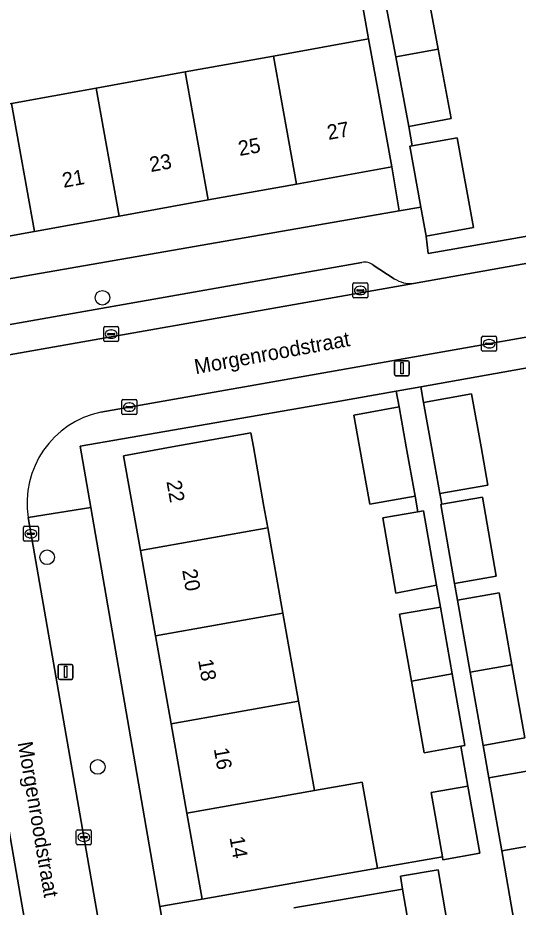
# Model space of a CAD drawing. Extents: x 162879 to 165540, y 384011 to 385181.
# Drawn here: x 164543.7 to 164577.2, y 384469.2 to 384528.7 of the extents above; entities that cross this region are included whole.
import ezdxf

# ---------------------------------------------------------------- set-up
doc = ezdxf.new("R2010")
doc.units = 0
for name, color, linetype in [('IMGEO_Boom', 7, 'Continuous'), ('IMGEO_Erf', 7, 'Continuous'), ('IMGEO_Kolk', 7, 'Continuous'), ('IMGEO_Lichtmast', 7, 'Continuous'), ('IMGEO_Openbare_ruimte_label', 7, 'Continuous'), ('IMGEO_Pand', 7, 'Continuous'), ('IMGEO_Pand_nummerreeks', 7, 'Continuous'), ('IMGEO_Parkeervlak_open', 7, 'Continuous'), ('IMGEO_Rijbaan_lokaal_open', 7, 'Continuous'), ('IMGEO_Voetpad_open', 7, 'Continuous')]:
    doc.layers.add(name, color=color, linetype=linetype)

msp = doc.modelspace()

# ---------------------------------------------------------------- linework, layer by layer
at = {"layer": 'IMGEO_Boom'}
for centre in [(164549.389, 384509.981), (164545.682, 384492.622), (164549.07, 384478.6)]:
    msp.add_circle(centre, 0.489, dxfattribs=at)
at = {"layer": 'IMGEO_Erf'}
for points in [[(164581.555, 384528.351), (164580.493, 384534.233), (164579.408, 384540.243), (164569.635, 384538.513), (164570.771, 384532.477), (164571.878, 384526.602), (164572.752, 384521.962), (164569.904, 384521.425), (164570.135, 384520.143), (164573.147, 384520.687), (164574.234, 384514.67), (164571.059, 384514.097), (164571.211, 384512.941), (164597.072, 384517.472), (164592.941, 384542.606), (164588.047, 384541.802), (164589.132, 384535.793), (164590.194, 384529.912), (164591.261, 384524.001), (164592.374, 384517.834), (164583.735, 384516.274), (164582.847, 384521.195), (164582.622, 384522.44)], [(164569.269, 384515.796), (164568.757, 384518.737), (164562.386, 384517.587), (164556.47, 384516.519), (164550.508, 384515.443), (164544.836, 384514.419), (164539.034, 384513.372), (164533.046, 384512.291), (164527.119, 384511.221), (164527.593, 384508.541)], [(164572.022, 384489.294), (164571.766, 384490.748), (164569.042, 384490.222), (164568.154, 384495.258), (164570.509, 384495.673), (164570.327, 384496.703), (164567.295, 384496.166), (164566.607, 384500), (164566.224, 384502.132), (164569.253, 384502.678), (164569.064, 384503.743), (164564.908, 384503.004), (164547.887, 384500.06), (164548.599, 384495.949), (164553.223, 384469.259), (164556.064, 384469.751), (164555.044, 384475.503), (164553.984, 384481.478), (164552.941, 384487.364), (164551.928, 384493.073), (164550.807, 384499.397), (164554.056, 384500), (164559.324, 384500.952), (164559.496, 384500), (164560.203, 384496.03), (164560.46, 384494.587), (164561.476, 384488.879), (164562.524, 384482.993), (164563.588, 384477.019), (164566.78, 384477.585), (164567.801, 384471.831), (164572.15, 384472.594), (164571.394, 384476.883), (164573.864, 384477.322), (164573.394, 384479.989), (164570.923, 384479.553), (164570.08, 384484.334), (164569.291, 384488.813)]]:
    msp.add_lwpolyline(points, close=True, dxfattribs=at)
for points in [[(164528.637, 384528.708), (164524.222, 384527.93), (164525.573, 384519.783), (164530.494, 384520.671), (164531.5, 384520.853), (164537.488, 384521.934), (164543.29, 384522.981), (164548.962, 384524.005), (164554.924, 384525.081), (164560.84, 384526.149), (164567.212, 384527.299), (164565.795, 384535.259)], [(164591.709, 384507.77), (164575.08, 384504.813), (164570.699, 384504.034), (164570.886, 384502.98), (164574.1, 384503.56), (164574.741, 384500), (164575.199, 384497.454), (164571.981, 384496.883), (164572.108, 384496.165), (164574.831, 384496.646), (164575.763, 384491.363), (164572.97, 384490.869), (164573.167, 384489.754), (164575.96, 384490.248), (164576.811, 384485.425), (164577.673, 384480.537), (164574.88, 384480.042), (164575.265, 384477.863), (164578.058, 384478.358)], [(164570.28, 384465.795), (164569.491, 384470.421), (164562.199, 384469.177)]]:
    msp.add_lwpolyline(points, dxfattribs=at)
at = {"layer": 'IMGEO_Kolk'}
for p, q in [((164566.157, 384510.043), (164566.157, 384510.895)), ((164566.232, 384510.969), (164567.084, 384510.969)), ((164567.158, 384510.895), (164567.158, 384510.043)), ((164566.416, 384510.463), (164566.416, 384510.475)), ((164566.854, 384510.426), (164566.456, 384510.426)), ((164566.459, 384510.512), (164566.857, 384510.512)), ((164566.645, 384510.749), (164566.67, 384510.749)), ((164566.9, 384510.475), (164566.9, 384510.463)), ((164567.084, 384509.969), (164566.232, 384509.969)), ((164566.668, 384510.189), (164566.643, 384510.189)), ((164549.47, 384507.123), (164549.47, 384507.975)), ((164549.545, 384508.049), (164550.397, 384508.049)), ((164549.958, 384507.829), (164549.983, 384507.829)), ((164550.471, 384507.975), (164550.471, 384507.123)), ((164549.729, 384507.543), (164549.729, 384507.555)), ((164550.167, 384507.506), (164549.769, 384507.506)), ((164549.772, 384507.592), (164550.17, 384507.592)), ((164549.981, 384507.269), (164549.956, 384507.269)), ((164550.213, 384507.555), (164550.213, 384507.543)), ((164574.783, 384506.481), (164574.783, 384507.333)), ((164574.858, 384507.407), (164575.71, 384507.407)), ((164575.784, 384507.333), (164575.784, 384506.481)), ((164550.397, 384507.049), (164549.545, 384507.049)), ((164575.042, 384506.901), (164575.042, 384506.913)), ((164575.48, 384506.864), (164575.082, 384506.864)), ((164575.085, 384506.95), (164575.483, 384506.95)), ((164575.271, 384507.187), (164575.296, 384507.187)), ((164575.526, 384506.913), (164575.526, 384506.901)), ((164575.71, 384506.407), (164574.858, 384506.407)), ((164575.294, 384506.627), (164575.269, 384506.627)), ((164550.687, 384502.239), (164550.687, 384503.091)), ((164550.762, 384503.165), (164551.614, 384503.165)), ((164551.688, 384503.091), (164551.688, 384502.239)), ((164550.946, 384502.659), (164550.946, 384502.671)), ((164551.384, 384502.622), (164550.986, 384502.622)), ((164550.989, 384502.708), (164551.387, 384502.708)), ((164551.175, 384502.945), (164551.2, 384502.945)), ((164551.43, 384502.671), (164551.43, 384502.659)), ((164551.614, 384502.165), (164550.762, 384502.165)), ((164551.198, 384502.385), (164551.173, 384502.385)), ((164544.094, 384493.772), (164544.094, 384494.624)), ((164544.169, 384494.698), (164545.021, 384494.698)), ((164544.353, 384494.192), (164544.353, 384494.204)), ((164544.791, 384494.155), (164544.393, 384494.155)), ((164544.396, 384494.241), (164544.794, 384494.241)), ((164544.582, 384494.478), (164544.607, 384494.478)), ((164544.837, 384494.204), (164544.837, 384494.192)), ((164545.095, 384494.624), (164545.095, 384493.772)), ((164545.021, 384493.698), (164544.169, 384493.698)), ((164544.605, 384493.918), (164544.58, 384493.918)), ((164547.638, 384473.472), (164547.638, 384474.324)), ((164547.713, 384474.398), (164548.565, 384474.398)), ((164547.94, 384473.941), (164548.338, 384473.941)), ((164548.126, 384474.178), (164548.151, 384474.178)), ((164548.639, 384474.324), (164548.639, 384473.472)), ((164548.565, 384473.398), (164547.713, 384473.398)), ((164547.897, 384473.892), (164547.897, 384473.904)), ((164548.335, 384473.855), (164547.937, 384473.855)), ((164548.149, 384473.618), (164548.124, 384473.618)), ((164548.381, 384473.904), (164548.381, 384473.892))]:
    msp.add_line(p, q, dxfattribs=at)
for points in [[(164566.157, 384510.043), (164566.157, 384510.895)], [(164566.232, 384510.969), (164567.084, 384510.969)], [(164567.158, 384510.895), (164567.158, 384510.043)], [(164567.084, 384509.969), (164566.232, 384509.969)], [(164549.47, 384507.123), (164549.47, 384507.975)], [(164549.545, 384508.049), (164550.397, 384508.049)], [(164550.471, 384507.975), (164550.471, 384507.123)], [(164574.783, 384506.481), (164574.783, 384507.333)], [(164574.858, 384507.407), (164575.71, 384507.407)], [(164575.784, 384507.333), (164575.784, 384506.481)], [(164550.397, 384507.049), (164549.545, 384507.049)], [(164575.71, 384506.407), (164574.858, 384506.407)], [(164550.687, 384502.239), (164550.687, 384503.091)], [(164550.762, 384503.165), (164551.614, 384503.165)], [(164551.688, 384503.091), (164551.688, 384502.239)], [(164551.614, 384502.165), (164550.762, 384502.165)], [(164544.094, 384493.772), (164544.094, 384494.624)], [(164544.169, 384494.698), (164545.021, 384494.698)], [(164545.095, 384494.624), (164545.095, 384493.772)], [(164545.021, 384493.698), (164544.169, 384493.698)], [(164547.638, 384473.472), (164547.638, 384474.324)], [(164547.713, 384474.398), (164548.565, 384474.398)], [(164548.639, 384474.324), (164548.639, 384473.472)], [(164548.565, 384473.398), (164547.713, 384473.398)]]:
    msp.add_lwpolyline(points, dxfattribs=at)
for centre, radius, start, end in [((164566.234, 384510.893), 0.0765, 91.55205, 178.44795), ((164566.234, 384510.893), 0.0765, 91.55205, 178.44795), ((164567.082, 384510.893), 0.0765, 1.55205, 88.44795), ((164567.082, 384510.893), 0.0765, 1.55205, 88.44795), ((164566.456, 384510.472), 0.0403, 85.87752, 175.75265), ((164566.453, 384510.462), 0.0366, 178.93798, 274.71019), ((164566.857, 384510.469), 0.043, 264.86636, 352.45326), ((164566.861, 384510.474), 0.0386, 1.73085, 96.63898), ((164566.234, 384510.045), 0.0765, 181.55205, 268.44795), ((164566.234, 384510.045), 0.0765, 181.55205, 268.44795), ((164567.082, 384510.045), 0.0765, 271.55205, 358.44795), ((164567.082, 384510.045), 0.0765, 271.55205, 358.44795), ((164549.547, 384507.973), 0.0765, 91.55205, 178.44795), ((164549.547, 384507.973), 0.0765, 91.55205, 178.44795), ((164550.395, 384507.973), 0.0765, 1.55205, 88.44795), ((164550.395, 384507.973), 0.0765, 1.55205, 88.44795), ((164549.769, 384507.552), 0.0403, 85.87752, 175.75265), ((164549.766, 384507.542), 0.0366, 178.93798, 274.71019), ((164550.17, 384507.549), 0.043, 264.86636, 352.45326), ((164550.174, 384507.554), 0.0386, 1.73085, 96.63898), ((164574.86, 384507.331), 0.0765, 91.55205, 178.44795), ((164574.86, 384507.331), 0.0765, 91.55205, 178.44795), ((164575.708, 384507.331), 0.0765, 1.55205, 88.44795), ((164575.708, 384507.331), 0.0765, 1.55205, 88.44795), ((164549.547, 384507.125), 0.0765, 181.55205, 268.44795), ((164549.547, 384507.125), 0.0765, 181.55205, 268.44795), ((164550.395, 384507.125), 0.0765, 271.55205, 358.44795), ((164550.395, 384507.125), 0.0765, 271.55205, 358.44795), ((164575.082, 384506.91), 0.0403, 85.87752, 175.75265), ((164575.079, 384506.9), 0.0366, 178.93798, 274.71019), ((164575.483, 384506.907), 0.043, 264.86636, 352.45326), ((164575.487, 384506.912), 0.0386, 1.73085, 96.63898), ((164574.86, 384506.483), 0.0765, 181.55205, 268.44795), ((164574.86, 384506.483), 0.0765, 181.55205, 268.44795), ((164575.708, 384506.483), 0.0765, 271.55205, 358.44795), ((164575.708, 384506.483), 0.0765, 271.55205, 358.44795), ((164550.764, 384503.089), 0.0765, 91.55205, 178.44795), ((164550.764, 384503.089), 0.0765, 91.55205, 178.44795), ((164551.612, 384503.089), 0.0765, 1.55205, 88.44795), ((164551.612, 384503.089), 0.0765, 1.55205, 88.44795), ((164550.986, 384502.668), 0.0403, 85.87752, 175.75265), ((164550.983, 384502.658), 0.0366, 178.93798, 274.71019), ((164551.387, 384502.665), 0.043, 264.86636, 352.45326), ((164551.391, 384502.67), 0.0386, 1.73085, 96.63898), ((164550.764, 384502.241), 0.0765, 181.55205, 268.44795), ((164550.764, 384502.241), 0.0765, 181.55205, 268.44795), ((164551.612, 384502.241), 0.0765, 271.55205, 358.44795), ((164551.612, 384502.241), 0.0765, 271.55205, 358.44795), ((164544.171, 384494.622), 0.0765, 91.55205, 178.44795), ((164544.171, 384494.622), 0.0765, 91.55205, 178.44795), ((164544.393, 384494.201), 0.0403, 85.87752, 175.75265), ((164544.39, 384494.191), 0.0366, 178.93798, 274.71019), ((164544.794, 384494.198), 0.043, 264.86636, 352.45326), ((164544.798, 384494.203), 0.0386, 1.73085, 96.63898), ((164545.019, 384494.622), 0.0765, 1.55205, 88.44795), ((164545.019, 384494.622), 0.0765, 1.55205, 88.44795), ((164544.171, 384493.774), 0.0765, 181.55205, 268.44795), ((164544.171, 384493.774), 0.0765, 181.55205, 268.44795), ((164545.019, 384493.774), 0.0765, 271.55205, 358.44795), ((164545.019, 384493.774), 0.0765, 271.55205, 358.44795), ((164547.715, 384474.322), 0.0765, 91.55205, 178.44795), ((164547.715, 384474.322), 0.0765, 91.55205, 178.44795), ((164547.937, 384473.901), 0.0403, 85.87752, 175.75265), ((164548.342, 384473.903), 0.0386, 1.73085, 96.63898), ((164548.563, 384474.322), 0.0765, 1.55205, 88.44795), ((164548.563, 384474.322), 0.0765, 1.55205, 88.44795), ((164547.715, 384473.474), 0.0765, 181.55205, 268.44795), ((164547.715, 384473.474), 0.0765, 181.55205, 268.44795), ((164547.934, 384473.891), 0.0366, 178.93798, 274.71019), ((164548.338, 384473.898), 0.043, 264.86636, 352.45326), ((164548.563, 384473.474), 0.0765, 271.55205, 358.44795), ((164548.563, 384473.474), 0.0765, 271.55205, 358.44795)]:
    msp.add_arc(centre, radius, start, end, dxfattribs=at)
for centre, major_axis, ratio, start_param, end_param in [((164566.644, 384510.469), (-0.387, 0.002), 0.722429, 4.712389, 7.853982), ((164566.669, 384510.469), (-0.39, 0.002), 0.717154, 1.570796, 4.712389), ((164549.957, 384507.549), (-0.387, 0.002), 0.722429, 4.712389, 7.853982), ((164549.982, 384507.549), (-0.39, 0.002), 0.717154, 1.570796, 4.712389), ((164575.27, 384506.907), (-0.387, 0.002), 0.722429, 4.712389, 7.853982), ((164575.295, 384506.907), (-0.39, 0.002), 0.717154, 1.570796, 4.712389), ((164551.174, 384502.665), (-0.387, 0.002), 0.722429, 4.712389, 7.853982), ((164551.199, 384502.665), (-0.39, 0.002), 0.717154, 1.570796, 4.712389), ((164544.581, 384494.198), (-0.387, 0.002), 0.722429, 4.712389, 7.853982), ((164544.606, 384494.198), (-0.39, 0.002), 0.717154, 1.570796, 4.712389), ((164548.125, 384473.898), (-0.387, 0.002), 0.722429, 4.712389, 7.853982), ((164548.15, 384473.898), (-0.39, 0.002), 0.717154, 1.570796, 4.712389)]:
    msp.add_ellipse(centre, major_axis=major_axis, ratio=ratio, start_param=start_param, end_param=end_param, dxfattribs=at)
at = {"layer": 'IMGEO_Lichtmast'}
for p, q in [((164568.946, 384504.867), (164568.946, 384505.667)), ((164568.946, 384505.667), (164568.946, 384504.867)), ((164569.046, 384505.767), (164569.836, 384505.767)), ((164569.836, 384505.767), (164569.046, 384505.767)), ((164569.936, 384505.667), (164569.936, 384504.867)), ((164569.936, 384504.867), (164569.936, 384505.667)), ((164569.836, 384504.767), (164569.046, 384504.767)), ((164569.046, 384504.767), (164569.836, 384504.767)), ((164546.425, 384484.554), (164546.425, 384485.354)), ((164546.425, 384485.354), (164546.425, 384484.554)), ((164546.525, 384485.454), (164547.315, 384485.454)), ((164547.315, 384485.454), (164546.525, 384485.454)), ((164547.415, 384485.354), (164547.415, 384484.554)), ((164547.415, 384484.554), (164547.415, 384485.354)), ((164547.315, 384484.454), (164546.525, 384484.454)), ((164546.525, 384484.454), (164547.315, 384484.454))]:
    msp.add_line(p, q, dxfattribs=at)
for points in [[(164569.366, 384505.642), (164569.516, 384505.642), (164569.516, 384504.892), (164569.366, 384504.892), (164569.366, 384505.642)], [(164546.845, 384485.329), (164546.995, 384485.329), (164546.995, 384484.579), (164546.845, 384484.579), (164546.845, 384485.329)]]:
    msp.add_lwpolyline(points, dxfattribs=at)
for centre, start, end in [((164569.046, 384505.667), 90, 180), ((164569.046, 384505.667), 90, 180), ((164569.836, 384505.667), 0, 90), ((164569.836, 384505.667), 360, 90), ((164569.046, 384504.867), 180, 270), ((164569.046, 384504.867), 180, 270), ((164569.836, 384504.867), 270, 0), ((164569.836, 384504.867), 270, 0), ((164546.525, 384485.354), 90, 180), ((164546.525, 384485.354), 90, 180), ((164547.315, 384485.354), 0, 90), ((164547.315, 384485.354), 360, 90), ((164546.525, 384484.554), 180, 270), ((164546.525, 384484.554), 180, 270), ((164547.315, 384484.554), 270, 0), ((164547.315, 384484.554), 270, 0)]:
    msp.add_arc(centre, 0.1, start, end, dxfattribs=at)
at = {"layer": 'IMGEO_Pand'}
for points in [[(164570.771, 384532.477), (164567.919, 384531.962), (164569.026, 384526.087), (164571.878, 384526.602)], [(164562.386, 384517.587), (164568.757, 384518.737), (164567.869, 384523.658), (164567.212, 384527.299), (164560.84, 384526.149)], [(164571.878, 384526.602), (164569.026, 384526.087), (164569.904, 384521.425), (164572.752, 384521.962)], [(164562.386, 384517.587), (164560.84, 384526.149), (164554.924, 384525.081), (164556.47, 384516.519)], [(164550.508, 384515.443), (164556.47, 384516.519), (164554.924, 384525.081), (164548.962, 384524.005)], [(164550.508, 384515.443), (164548.962, 384524.005), (164543.29, 384522.981), (164544.836, 384514.419)], [(164544.836, 384514.419), (164543.29, 384522.981), (164537.488, 384521.934), (164539.034, 384513.372)], [(164573.147, 384520.687), (164570.135, 384520.143), (164569.972, 384520.114), (164570.707, 384516.046), (164571.059, 384514.097), (164574.234, 384514.67)], [(164570.886, 384502.98), (164571.421, 384500), (164571.981, 384496.883), (164575.199, 384497.454), (164574.741, 384500), (164574.1, 384503.56)], [(164566.224, 384502.132), (164566.607, 384500), (164567.295, 384496.166), (164570.327, 384496.703), (164569.734, 384500), (164569.253, 384502.678)], [(164551.928, 384493.073), (164560.46, 384494.587), (164560.203, 384496.03), (164559.496, 384500), (164559.324, 384500.952), (164554.056, 384500), (164550.807, 384499.397)], [(164574.831, 384496.646), (164572.108, 384496.165), (164572.038, 384496.153), (164572.97, 384490.869), (164575.763, 384491.363)], [(164570.509, 384495.673), (164568.154, 384495.258), (164569.042, 384490.222), (164571.766, 384490.748), (164570.886, 384495.74)], [(164561.476, 384488.879), (164560.46, 384494.587), (164551.928, 384493.073), (164552.941, 384487.364)], [(164573.167, 384489.754), (164574.018, 384484.931), (164576.811, 384485.425), (164575.96, 384490.248)], [(164553.984, 384481.478), (164562.524, 384482.993), (164561.476, 384488.879), (164552.941, 384487.364)], [(164572.022, 384489.294), (164569.291, 384488.813), (164570.08, 384484.334), (164572.812, 384484.818)], [(164576.811, 384485.425), (164574.018, 384484.931), (164574.88, 384480.042), (164577.673, 384480.537)], [(164572.812, 384484.818), (164570.08, 384484.334), (164570.923, 384479.553), (164573.394, 384479.989), (164573.655, 384480.035)], [(164555.044, 384475.503), (164563.588, 384477.019), (164562.524, 384482.993), (164553.984, 384481.478)], [(164575.265, 384477.863), (164576.126, 384472.984), (164578.919, 384473.478), (164578.058, 384478.358)], [(164563.588, 384477.019), (164555.044, 384475.503), (164556.064, 384469.751), (164560.988, 384470.624), (164564.612, 384471.266), (164567.801, 384471.831), (164566.78, 384477.585)], [(164573.864, 384477.322), (164571.394, 384476.883), (164572.15, 384472.594), (164572.186, 384472.389), (164574.657, 384472.825)], [(164578.919, 384473.478), (164576.126, 384472.984), (164576.966, 384468.22), (164579.759, 384468.714)], [(164571.874, 384471.717), (164569.344, 384471.286), (164569.491, 384470.421), (164570.28, 384465.795), (164572.809, 384466.236)]]:
    msp.add_lwpolyline(points, close=True, dxfattribs=at)
at = {"layer": 'IMGEO_Parkeervlak_open'}
for points in [[(164566.762, 384512.347), (164532.541, 384506.322)], [(164568.927, 384511.255), (164567.52, 384512.171)], [(164531.902, 384505.892), (164530.581, 384503.949), (164537.797, 384505.22), (164570.226, 384510.932)], [(164546.428, 384455.429), (164539.461, 384495.38)]]:
    msp.add_lwpolyline(points, dxfattribs=at)
for centre, radius, start, end in [((164566.931, 384511.353), 1.008, 54.22746, 99.62878), ((164570.06, 384513.039), 2.113, 237.57342, 274.49943)]:
    msp.add_arc(centre, radius, start, end, dxfattribs=at)
at = {"layer": 'IMGEO_Rijbaan_lokaal_open'}
for points in [[(164585.226, 384508.657), (164584.395, 384513.443), (164570.226, 384510.932), (164537.797, 384505.22), (164539.461, 384495.38), (164546.428, 384455.429), (164547.071, 384451.869), (164551.842, 384452.691), (164544.407, 384495.277)], [(164549.288, 384502.331), (164585.226, 384508.657)]]:
    msp.add_lwpolyline(points, dxfattribs=at)
msp.add_arc((164550.559, 384496.236), 6.226, 101.77527, 188.8623, dxfattribs=at)
at = {"layer": 'IMGEO_Voetpad_open'}
for points in [[(164565.795, 384535.259), (164567.212, 384527.299), (164567.869, 384523.658), (164568.757, 384518.737), (164569.269, 384515.796), (164570.707, 384516.046), (164569.972, 384520.114), (164570.135, 384520.143), (164569.904, 384521.425), (164569.026, 384526.087), (164567.919, 384531.962)], [(164627.715, 384521.035), (164627.63, 384521.527), (164630.887, 384522.089), (164630.635, 384523.533), (164602.136, 384518.615), (164597.072, 384517.472), (164571.211, 384512.941), (164571.059, 384514.097), (164570.707, 384516.046), (164569.269, 384515.796), (164527.593, 384508.541), (164524.661, 384508.046), (164524.8, 384507.277), (164525.334, 384504.321), (164519.463, 384503.261), (164519.432, 384502.83), (164519.537, 384502.131)], [(164570.226, 384510.932), (164584.395, 384513.443), (164587.801, 384514.006), (164602.961, 384516.748), (164627.715, 384521.035)], [(164532.541, 384506.322), (164566.762, 384512.347)], [(164567.52, 384512.171), (164568.927, 384511.255)], [(164592.352, 384509.902), (164591.415, 384509.736), (164588.641, 384509.238), (164585.226, 384508.657), (164549.288, 384502.331)], [(164575.08, 384504.813), (164591.709, 384507.77), (164597.65, 384508.79)], [(164544.407, 384495.277), (164548.599, 384495.949), (164547.887, 384500.06), (164564.908, 384503.004), (164569.064, 384503.743), (164570.699, 384504.034), (164575.08, 384504.813)], [(164576.966, 384468.22), (164576.126, 384472.984), (164575.265, 384477.863), (164574.88, 384480.042), (164574.018, 384484.931), (164573.167, 384489.754), (164572.97, 384490.869), (164572.038, 384496.153), (164572.108, 384496.165), (164571.981, 384496.883), (164571.421, 384500), (164570.886, 384502.98), (164570.699, 384504.034), (164569.064, 384503.743), (164569.253, 384502.678), (164569.734, 384500), (164570.327, 384496.703), (164570.509, 384495.673), (164570.886, 384495.74), (164571.766, 384490.748), (164572.022, 384489.294), (164572.812, 384484.818), (164573.655, 384480.035), (164573.394, 384479.989), (164573.864, 384477.322), (164574.657, 384472.825), (164572.186, 384472.389), (164572.15, 384472.594), (164567.801, 384471.831), (164564.612, 384471.266), (164560.988, 384470.624), (164556.064, 384469.751), (164553.223, 384469.259), (164553.495, 384467.691)], [(164562.199, 384469.177), (164569.491, 384470.421), (164569.344, 384471.286), (164571.874, 384471.717), (164572.809, 384466.236)]]:
    msp.add_lwpolyline(points, dxfattribs=at)
msp.add_lwpolyline([(164548.599, 384495.949), (164544.407, 384495.277), (164551.842, 384452.691), (164552.433, 384449.269), (164555.57, 384431.218), (164555.767, 384430.29), (164558.811, 384430.822), (164552.484, 384467.517), (164553.495, 384467.691), (164553.223, 384469.259)], close=True, dxfattribs=at)
for centre, radius, start, end in [((164566.931, 384511.353), 1.008, 54.22746, 99.62878), ((164570.06, 384513.039), 2.113, 237.57342, 274.49943), ((164550.559, 384496.236), 6.226, 101.77527, 188.8623)]:
    msp.add_arc(centre, radius, start, end, dxfattribs=at)

# ---------------------------------------------------------------- texts
at = {"layer": 'IMGEO_Openbare_ruimte_label'}
for rotation, p in [(10.36632, (164555.636, 384504.861)), (279.72597, (164543.708, 384480.216))]:
    msp.add_text('Morgenroodstraat', height=1, rotation=rotation, dxfattribs=at).set_placement(p)
at = {"layer": 'IMGEO_Pand_nummerreeks'}
for s, rotation, p in [('27', 10.23218, (164564.522, 384520.533)), ('25', 10.23218, (164558.573, 384519.459)), ('23', 10.23218, (164552.625, 384518.386)), ('21', 10.23218, (164546.788, 384517.332)), ('22', 280.05549, (164553.669, 384497.689)), ('20', 280.05549, (164554.722, 384491.754)), ('18', 280.05549, (164555.789, 384485.735)), ('16', 280.05549, (164556.839, 384479.809)), ('14', 280.0552, (164557.891, 384473.88))]:
    msp.add_text(s, height=1, rotation=rotation, dxfattribs=at).set_placement(p)

doc.saveas('drawing.dxf')
